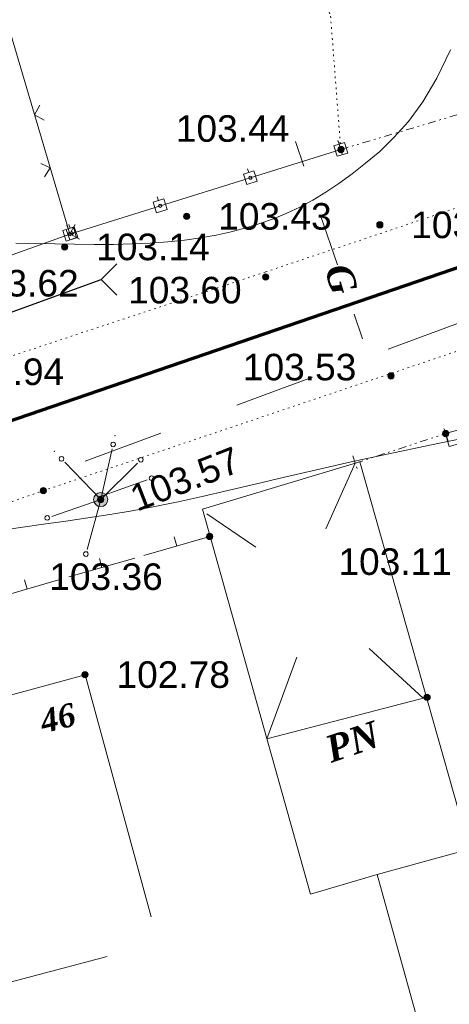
# Model space of a CAD drawing. Header units: millimetres. Extents: x 9396 to 25236, y 15106 to 31102.
# Tile 287 of 296: x 12169 to 12196, y 16886 to 16949. Entities that reach past the tile are written whole.
import ezdxf
from ezdxf.enums import TextEntityAlignment as Align

# ---------------------------------------------------------------- set-up
doc = ezdxf.new("R2010")
doc.units = ezdxf.units.MM
for name, pattern in [('DIVIDE', [1.25, 0.5, -0.25, 0, -0.25, 0, -0.25]), ('DOT', [0.25, 0, -0.25]), ('HIDDEN', [0.375, 0.25, -0.125])]:
    doc.linetypes.add(name, pattern=pattern)
for name, color, linetype, lineweight, true_color in [('1001010', 7, 'Continuous', 9, 0x000000), ('10010110', 7, 'Continuous', 20, 0xa25100), ('1060000', 7, 'Continuous', 9, 0x000000), ('1070000', 7, 'DOT', 9, 0x000000), ('2030012', 7, 'Continuous', 9, 0x000000), ('21100200', 7, 'HIDDEN', 0, 0x800080), ('3000105', 7, 'DIVIDE', 9, 0x000000), ('3000130', 7, 'Continuous', 9, 0x000000), ('3000220', 7, 'Continuous', 9, 0x000000), ('3000260', 7, 'Continuous', 9, 0x000000), ('5010220', 7, 'Continuous', 30, 0x000000), ('8010120', 7, 'Continuous', 20, 0x0080ff), ('9010110', 7, 'Continuous', 9, 0x000000)]:
    doc.layers.add(name, color=color, linetype=linetype, lineweight=lineweight, true_color=true_color)
doc.layers.add('Канализация', color=1, linetype='Continuous', lineweight=70)
doc.styles.add('10', font='timesbi.ttf', dxfattribs={"height": 0.001481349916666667})
doc.styles.add('3', font='timesbi.ttf', dxfattribs={"height": 0.001692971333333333})
doc.styles.add('9', font='timesbi.ttf', dxfattribs={"height": 0.001692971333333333})
doc.styles.add('F2', font='arial.ttf', dxfattribs={"height": 0.001692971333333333})

# ---------------------------------------------------------------- blocks, each defined once
blk = doc.blocks.new('SYMBOL21100200')
at = {"true_color": 0x800080}
h = blk.add_hatch(color=216, dxfattribs=at)
edge = h.paths.add_edge_path()
edge.add_arc((0, 0), 0.1, 0, 360)
at = {"color": 216, "linetype": 'Continuous', "lineweight": 0, "true_color": 0x800080}
blk.add_circle((0, 0), 0.1, dxfattribs=at)
blk = doc.blocks.new('SYMBOL2030012')
at = {"true_color": 0xffffff}
h = blk.add_hatch(color=7, dxfattribs=at)
edge = h.paths.add_edge_path()
edge.add_arc((0, 0), 0.225, 0, 360)
at = {"true_color": 0x000000}
h = blk.add_hatch(color=18, dxfattribs=at)
edge = h.paths.add_edge_path()
edge.add_arc((0, 0), 0.05, 0, 360)
at = {"color": 18, "linetype": 'Continuous', "lineweight": 0, "true_color": 0x000000}
for radius in [0.225, 0.05]:
    blk.add_circle((0, 0), radius, dxfattribs=at)
blk = doc.blocks.new('SYMBOL5010220')
at = {"color": 18, "linetype": 'Continuous', "lineweight": 9, "true_color": 0x000000, "flags": 128}
blk.add_lwpolyline([(0.5, 0.5), (0, 0), (0.5, -0.5)], dxfattribs=at)

msp = doc.modelspace()

# ---------------------------------------------------------------- linework, layer by layer
at = {"layer": '1001010', "color": 253}
for p, q in [((12190.31273550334, 16920.44529369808), (12180.27197698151, 16917.42105991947)), ((12190.01661898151, 16920.34825991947), (12188.12926376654, 16916.16193406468)), ((12190.31273550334, 16920.44529369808), (12197.29531106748, 16895.74911141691, 1.36826316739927)), ((12180.55007098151, 16917.11081991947), (12183.68527474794, 16915.00263258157)), ((12194.34044926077, 16905.36861245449, 8.84515949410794), (12190.90508040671, 16908.53970054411, 4.216072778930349)), ((12184.38390202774, 16902.77755206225, 0.7913642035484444), (12186.28213253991, 16907.98934960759, 1.729977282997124)), ((12172.80638498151, 16906.87065991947), (12157.27558898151, 16902.64225991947)), ((12172.80659298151, 16906.87065991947), (12177.00988698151, 16891.43265991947)), ((12194.59048098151, 16905.43367991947, 9.04740875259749), (12184.38390202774, 16902.77755206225, 0.7913642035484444))]:
    msp.add_line(p, q, dxfattribs=at)
for points in [[(12180.27211698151, 16917.42105991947, 0), (12187.15979427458, 16892.89162673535, 1.325619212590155), (12191.41395130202, 16894.13520588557, 0)], [(12157.27572698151, 16902.64225991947, 0), (12161.90716898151, 16885.65705991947, 0), (12174.21640098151, 16888.90767991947, 0)], [(12203.62307289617, 16897.48551425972, 0.4460966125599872), (12191.41395130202, 16894.13520588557, 2.225374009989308), (12195.15952376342, 16880.58504668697, 1.416891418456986)]]:
    msp.add_polyline3d(points, dxfattribs=at)
at = {"layer": '10010110'}
for points in [[(12168.39517983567, 16934.36292398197, 0), (12169.62764385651, 16934.34620347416, 0), (12170.87725906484, 16934.32429741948, 0), (12172.13166080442, 16934.30398792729, 0), (12173.37848441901, 16934.29205710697, 0), (12174.60536525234, 16934.29528706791, 0), (12175.79993864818, 16934.32045991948, 0), (12176.95223314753, 16934.37336045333, 0), (12178.06185008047, 16934.45578419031, 0), (12179.13078397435, 16934.56852933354, 0), (12180.16102935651, 16934.71239408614, 0), (12181.1545807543, 16934.88817665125, 0), (12182.11343269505, 16935.09667523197, 0), (12183.03957970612, 16935.33868803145, 0), (12183.93501631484, 16935.61501325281, 0), (12184.80260131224, 16935.92704769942, 0), (12185.64865054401, 16936.27858257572, 0), (12186.48034411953, 16936.6740076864, 0), (12187.30486214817, 16937.11771283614, 0), (12188.12938473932, 16937.61408782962, 0), (12188.96109200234, 16938.16752247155, 0), (12189.80716404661, 16938.78240656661, 0), (12190.67478098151, 16939.46312991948, 0), (12191.56813190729, 16940.2210647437, 0), (12192.47944188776, 16941.09551288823, 0), (12193.3979449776, 16942.13275861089, 0), (12194.31287523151, 16943.37908616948, 0), (12195.21346670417, 16944.88077982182, 0), (12196.08895345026, 16946.68412382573, 0)], [(12167.19086540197, 16916.02882334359, 0), (12168.68755508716, 16916.24937343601, 0), (12170.14135233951, 16916.45608861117, 0), (12171.56581979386, 16916.65761622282, 0), (12172.97452008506, 16916.86260362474, 0), (12174.38101584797, 16917.0796981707, 0), (12175.79886971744, 16917.31754721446, 0), (12177.24164432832, 16917.58479810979, 0), (12178.72455062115, 16917.88840931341, 0), (12180.26939275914, 16918.22858369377, 0), (12181.89962321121, 16918.60383522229, 0), (12183.63869444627, 16919.01267787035, 0), (12185.51005893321, 16919.45362560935, 0), (12187.53716914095, 16919.92519241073, 0), (12189.7434775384, 16920.42589224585, 0), (12192.15243659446, 16920.95423908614, 0), (12194.77282542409, 16921.50729869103, 0), (12197.55472972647, 16922.0763439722, 0)]]:
    msp.add_polyline3d(points, dxfattribs=at)
at = {"layer": '1060000', "color": 253}
msp.add_polyline3d([(12213.35939861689, 16927.14156219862, 82.45995630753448), (12195.77158698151, 16922.23505991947, 0), (12196.00053828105, 16921.41436279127, 0), (12213.58834991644, 16926.32086507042, 82.45995630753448), (12213.35939861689, 16927.14156219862, 82.45995630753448)], close=True, dxfattribs=at)
at = {"layer": '1070000', "color": 253}
for p, q in [((12170.13438298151, 16918.59545991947), (12239.35304498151, 16941.93861991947)), ((12120.38517698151, 16911.38025991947), (12184.30086916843, 16932.53500137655))]:
    msp.add_line(p, q, dxfattribs=at)
for points in [[(12180.75799098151, 16970.15705991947, 0), (12188.43999098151, 16948.83145991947, 0), (12189.09038498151, 16940.34305991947, 0)], [(12184.30086916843, 16932.53500137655, 0), (12215.45073217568, 16942.99166917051, 0), (12226.75695698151, 16948.39761991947, 0), (12274.56054098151, 16965.13177991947, 0)], [(12063.14940098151, 16888.26787991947, 0), (12105.82046098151, 16899.44839991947, 0), (12151.6100235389, 16912.17201672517, 0), (12170.13438298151, 16918.59545991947, 0)]]:
    msp.add_polyline3d(points, dxfattribs=at)
at = {"layer": '3000105', "color": 253}
for p, q in [((12189.09038498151, 16940.34305991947), (12196.49238298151, 16942.54865991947)), ((12188.94760212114, 16940.82223948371), (12189.26172441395, 16939.76804444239)), ((12195.92736065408, 16921.75994460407), (12195.58465857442, 16922.80519829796)), ((12190.01677898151, 16920.34825991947), (12195.77158698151, 16922.23505991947)), ((12189.86100530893, 16920.82337523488), (12190.20370738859, 16919.77812154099))]:
    msp.add_line(p, q, dxfattribs=at)
at = {"layer": '3000130', "color": 253}
for p, q in [((12188.91088953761, 16940.91672905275), (12188.98088953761, 16940.67672905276)), ((12171.82118098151, 16934.94665991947), (12189.09038498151, 16940.34305991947)), ((12183.15088953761, 16939.11672905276), (12183.23088953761, 16938.87672905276)), ((12177.40088953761, 16937.31672905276), (12177.47088953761, 16937.07672905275)), ((12171.64088953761, 16935.51672905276), (12171.72088953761, 16935.27672905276)), ((12171.76088953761, 16935.55672905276), (12171.84088953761, 16935.32672905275)), ((12163.15839098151, 16931.82585991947), (12171.82118098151, 16934.94665991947))]:
    msp.add_line(p, q, dxfattribs=at)
for points in [[(12188.86088953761, 16939.90672905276, 0), (12189.53088953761, 16940.11672905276, 0), (12189.32088953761, 16940.77672905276, 0), (12188.65088953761, 16940.57672905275, 0), (12188.86088953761, 16939.90672905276, 0)], [(12189.09088953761, 16940.24672905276, 0), (12189.14088953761, 16940.25672905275, 0), (12189.17088953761, 16940.29672905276, 0), (12189.19088953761, 16940.34672905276, 0), (12189.17088953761, 16940.39672905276, 0), (12189.14088953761, 16940.42672905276, 0), (12189.09088953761, 16940.44672905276, 0), (12189.04088953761, 16940.42672905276, 0), (12189.00088953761, 16940.39672905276, 0), (12188.99088953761, 16940.34672905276, 0), (12189.00088953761, 16940.29672905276, 0), (12189.04088953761, 16940.25672905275, 0), (12189.09088953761, 16940.24672905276, 0)], [(12183.10088953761, 16938.10672905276, 0), (12183.77088953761, 16938.31672905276, 0), (12183.56088953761, 16938.98672905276, 0), (12182.89088953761, 16938.77672905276, 0), (12183.10088953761, 16938.10672905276, 0)], [(12183.33088953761, 16938.44672905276, 0), (12183.38088953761, 16938.45672905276, 0), (12183.42088953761, 16938.49672905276, 0), (12183.43088953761, 16938.54672905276, 0), (12183.42088953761, 16938.59672905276, 0), (12183.38088953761, 16938.62672905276, 0), (12183.33088953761, 16938.64672905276, 0), (12183.28088953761, 16938.62672905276, 0), (12183.25088953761, 16938.59672905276, 0), (12183.23088953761, 16938.54672905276, 0), (12183.25088953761, 16938.49672905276, 0), (12183.28088953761, 16938.45672905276, 0), (12183.33088953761, 16938.44672905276, 0)], [(12177.34088953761, 16936.30672905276, 0), (12178.02088953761, 16936.51672905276, 0), (12177.81088953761, 16937.18672905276, 0), (12177.14088953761, 16936.97672905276, 0), (12177.34088953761, 16936.30672905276, 0)], [(12177.58088953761, 16936.64672905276, 0), (12177.63088953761, 16936.65672905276, 0), (12177.66088953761, 16936.69672905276, 0), (12177.68088953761, 16936.74672905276, 0), (12177.66088953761, 16936.79672905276, 0), (12177.63088953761, 16936.83672905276, 0), (12177.58088953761, 16936.84672905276, 0), (12177.53088953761, 16936.83672905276, 0), (12177.49088953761, 16936.79672905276, 0), (12177.48088953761, 16936.74672905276, 0), (12177.49088953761, 16936.69672905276, 0), (12177.53088953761, 16936.65672905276, 0), (12177.58088953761, 16936.64672905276, 0)], [(12171.59088953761, 16934.50672905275, 0), (12172.26088953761, 16934.71672905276, 0), (12172.05088953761, 16935.38672905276, 0), (12171.38088953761, 16935.17672905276, 0), (12171.59088953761, 16934.50672905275, 0)], [(12171.82088953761, 16934.57672905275, 0), (12172.33088953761, 16934.75672905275, 0), (12172.10088953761, 16935.41672905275, 0), (12171.59088953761, 16935.23672905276, 0), (12171.82088953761, 16934.57672905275, 0)], [(12171.82088953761, 16934.84672905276, 0), (12171.87088953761, 16934.85672905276, 0), (12171.91088953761, 16934.89672905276, 0), (12171.92088953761, 16934.94672905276, 0), (12171.91088953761, 16934.99672905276, 0), (12171.87088953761, 16935.03672905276, 0), (12171.82088953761, 16935.04672905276, 0), (12171.77088953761, 16935.03672905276, 0), (12171.73088953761, 16934.99672905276, 0), (12171.72088953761, 16934.94672905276, 0), (12171.73088953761, 16934.89672905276, 0), (12171.77088953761, 16934.85672905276, 0), (12171.82088953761, 16934.84672905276, 0)], [(12171.96088953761, 16934.90672905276, 0), (12172.00088953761, 16934.91672905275, 0), (12172.04088953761, 16934.95672905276, 0), (12172.05088953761, 16934.99672905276, 0), (12172.04088953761, 16935.03672905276, 0), (12172.00088953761, 16935.07672905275, 0), (12171.96088953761, 16935.08672905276, 0), (12171.91088953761, 16935.07672905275, 0), (12171.88088953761, 16935.03672905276, 0), (12171.87088953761, 16934.99672905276, 0), (12171.88088953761, 16934.95672905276, 0), (12171.91088953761, 16934.91672905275, 0), (12171.96088953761, 16934.90672905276, 0)]]:
    msp.add_polyline3d(points, close=True, dxfattribs=at)
at = {"layer": '3000220', "color": 253}
for p, q in [((12176.54088953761, 16914.46672905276), (12180.74088953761, 16915.66672905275)), ((12178.64088953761, 16915.06672905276), (12178.48088953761, 16915.64672905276)), ((12171.77088953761, 16913.09672905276), (12175.97088953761, 16914.29672905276)), ((12173.87088953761, 16913.69672905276), (12173.71088953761, 16914.27672905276)), ((12167.00088953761, 16911.72672905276), (12171.20088953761, 16912.92672905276)), ((12169.10088953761, 16912.32672905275), (12168.93088953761, 16912.90672905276))]:
    msp.add_line(p, q, dxfattribs=at)
at = {"layer": '3000260', "color": 253}
msp.add_line((12171.82118098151, 16934.94665991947), (12159.39043898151, 16977.09949991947), dxfattribs=at)
for points in [[(12170.20088953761, 16942.20672905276, 0), (12169.58088953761, 16942.54672905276, 0), (12169.92088953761, 16943.15672905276, 0)], [(12170.22088953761, 16938.60672905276, 0), (12170.57088953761, 16939.17672905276, 0), (12169.97088953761, 16939.45672905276, 0)], [(12172.44088953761, 16934.61672905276, 0), (12171.82088953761, 16934.95672905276, 0), (12172.16088953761, 16935.56672905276, 0)]]:
    msp.add_polyline3d(points, dxfattribs=at)
at = {"layer": '5010220', "color": 253}
msp.add_line((12161.85176348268, 16927.70664466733, 116.6087578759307), (12173.8312121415, 16932.05402522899), dxfattribs=at)
at = {"layer": '8010120'}
for p, q in [((12186.73088953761, 16939.27672905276, 60.4045908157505), (12186.20088953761, 16940.84672905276, 60.4045908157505)), ((12187.80088953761, 16936.12672905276, 60.4045908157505), (12188.87088953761, 16932.98672905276, 60.4045908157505)), ((12190.48088953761, 16928.26672905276, 60.4045908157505), (12189.94088953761, 16929.83672905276, 60.4045908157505)), ((12192.11088953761, 16927.61672905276), (12196.93088953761, 16929.40672905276)), ((12187.28088953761, 16925.83672905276), (12184.87088953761, 16924.93672905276)), ((12184.87088953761, 16924.93672905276), (12182.46088953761, 16924.04672905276)), ((12172.81088953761, 16920.47672905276), (12177.63088953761, 16922.26672905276))]:
    msp.add_line(p, q, dxfattribs=at)
at = {"layer": '9010110', "color": 253}
for p, q in [((12173.79437298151, 16918.03345991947), (12174.51685363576, 16921.25340117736)), ((12173.79437298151, 16918.03345991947), (12171.50457777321, 16920.4097675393)), ((12173.79437298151, 16918.03345991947), (12176.14186259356, 16920.35279010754)), ((12173.64574908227, 16918.18769908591), (12176.75527829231, 16919.29260998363)), ((12173.79437298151, 16918.03345991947), (12170.67515252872, 16916.95621168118)), ((12173.79437298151, 16918.03345991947), (12172.92701288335, 16914.84948654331))]:
    msp.add_line(p, q, dxfattribs=at)
for points in [[(12174.73253369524, 16921.54612310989, 0), (12174.7124375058, 16921.62112310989, 0), (12174.65753369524, 16921.67602692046, 0), (12174.58253369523, 16921.69612310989, 0), (12174.50753369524, 16921.67602692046, 0), (12174.45262988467, 16921.62112310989, 0), (12174.43253369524, 16921.54612310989, 0), (12174.45262988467, 16921.47112310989, 0), (12174.50753369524, 16921.41621929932, 0), (12174.58253369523, 16921.39612310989, 0), (12174.65753369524, 16921.41621929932, 0), (12174.7124375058, 16921.47112310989, 0), (12174.73253369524, 16921.54612310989, 0)], [(12171.44641457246, 16920.62579550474, 0), (12171.42631838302, 16920.70079550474, 0), (12171.37141457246, 16920.75569931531, 0), (12171.29641457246, 16920.77579550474, 0), (12171.22141457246, 16920.75569931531, 0), (12171.16651076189, 16920.70079550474, 0), (12171.14641457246, 16920.62579550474, 0), (12171.16651076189, 16920.55079550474, 0), (12171.22141457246, 16920.49589169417, 0), (12171.29641457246, 16920.47579550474, 0), (12171.37141457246, 16920.49589169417, 0), (12171.42631838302, 16920.55079550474, 0), (12171.44641457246, 16920.62579550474, 0)], [(12176.50527074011, 16920.56363830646, 0), (12176.48517455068, 16920.63863830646, 0), (12176.43027074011, 16920.69354211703, 0), (12176.35527074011, 16920.71363830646, 0), (12176.28027074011, 16920.69354211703, 0), (12176.22536692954, 16920.63863830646, 0), (12176.20527074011, 16920.56363830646, 0), (12176.22536692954, 16920.48863830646, 0), (12176.28027074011, 16920.43373449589, 0), (12176.35527074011, 16920.41363830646, 0), (12176.43027074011, 16920.43373449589, 0), (12176.48517455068, 16920.48863830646, 0), (12176.50527074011, 16920.56363830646, 0)], [(12177.18796276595, 16919.39305642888, 0), (12177.16786657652, 16919.46805642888, 0), (12177.11296276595, 16919.52296023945, 0), (12177.03796276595, 16919.54305642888, 0), (12176.96296276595, 16919.52296023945, 0), (12176.90805895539, 16919.46805642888, 0), (12176.88796276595, 16919.39305642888, 0), (12176.90805895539, 16919.31805642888, 0), (12176.96296276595, 16919.26315261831, 0), (12177.03796276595, 16919.24305642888, 0), (12177.11296276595, 16919.26315261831, 0), (12177.16786657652, 16919.31805642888, 0), (12177.18796276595, 16919.39305642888, 0)], [(12170.54158703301, 16916.85828002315, 0), (12170.52149084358, 16916.93328002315, 0), (12170.46658703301, 16916.98818383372, 0), (12170.39158703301, 16917.00828002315, 0), (12170.31658703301, 16916.98818383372, 0), (12170.26168322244, 16916.93328002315, 0), (12170.24158703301, 16916.85828002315, 0), (12170.26168322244, 16916.78328002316, 0), (12170.31658703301, 16916.72837621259, 0), (12170.39158703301, 16916.70828002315, 0), (12170.46658703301, 16916.72837621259, 0), (12170.52149084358, 16916.78328002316, 0), (12170.54158703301, 16916.85828002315, 0)], [(12172.99816196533, 16914.5600344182, 0), (12172.9780657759, 16914.6350344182, 0), (12172.92316196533, 16914.68993822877, 0), (12172.84816196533, 16914.7100344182, 0), (12172.77316196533, 16914.68993822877, 0), (12172.71825815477, 16914.6350344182, 0), (12172.69816196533, 16914.5600344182, 0), (12172.71825815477, 16914.4850344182, 0), (12172.77316196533, 16914.43013060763, 0), (12172.84816196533, 16914.4100344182, 0), (12172.92316196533, 16914.43013060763, 0), (12172.9780657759, 16914.4850344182, 0), (12172.99816196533, 16914.5600344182, 0)]]:
    msp.add_polyline3d(points, close=True, dxfattribs=at)
at = {"layer": '9010110'}
for p in [(12174.70746677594, 16922.10292304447), (12170.84418552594, 16921.09511054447), (12172.27191990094, 16912.44471991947)]:
    msp.add_point(p, dxfattribs=at)
at = {"layer": 'Канализация'}
msp.add_lwpolyline([(12361.86831933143, 16992.04082270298), (12286.15462975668, 16965.19558209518), (12228.05828796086, 16943.6002382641), (12120.51917015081, 16906.75293252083), (12004.62074752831, 16878.17418843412), (11922.4660271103, 16858.66128762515), (11809.94731682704, 16826.77978552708), (11701.85514305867, 16794.34123414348), (11600.29199842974, 16760.17238581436), (11503.35236427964, 16726.57653354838), (11465.81264668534, 16714.04829270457), (11407.72772689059, 16691.236155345), (11350.04639928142, 16671.28516191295)], dxfattribs=at)

# ---------------------------------------------------------------- block references
at = {"layer": '2030012', "color": 253, "xscale": 2, "yscale": 2, "zscale": 2}
msp.add_blockref('SYMBOL2030012', (12173.79437298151, 16918.03345991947), dxfattribs=at)
at = {"layer": '21100200', "xscale": 2, "yscale": 2, "zscale": 2}
for p in [(12189.09798098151, 16940.33745991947, 206.88), (12179.27798098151, 16936.07745991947, 206.86), (12191.57798098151, 16935.53745991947, 207.56), (12171.50174098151, 16934.13131991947, 206.28768), (12184.30110098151, 16932.21779991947, 207.20086), (12192.28882098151, 16925.91295991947, 207.06434), (12195.77798098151, 16922.23745991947, 207.06), (12170.13798098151, 16918.59745991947, 207.24), (12173.79798098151, 16918.03745991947, 207.14), (12180.73798098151, 16915.67745991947, 206.72), (12172.79798098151, 16906.87745991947, 205.56), (12194.59048098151, 16905.43367991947, 205.92254)]:
    msp.add_blockref('SYMBOL21100200', p, dxfattribs=at)
at = {"layer": '5010220', "color": 253, "xscale": 2, "yscale": 2, "zscale": 2}
msp.add_blockref('SYMBOL5010220', (12173.8312121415, 16932.05402522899), dxfattribs=at)

# ---------------------------------------------------------------- texts
at = {"layer": '1001010', "color": 1, "true_color": 0xff0000, "style": '10'}
msp.add_text('46', height=1.481349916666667, rotation=13.7999999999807, dxfattribs=at).set_placement((12169.96823998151, 16903.85165991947), align=Align.MIDDLE_LEFT)
at = {"layer": '1001010', "color": 253, "style": '9'}
msp.add_text('PN', height=1.692971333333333, rotation=18.99999999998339, dxfattribs=at).set_placement((12188.20719150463, 16902.04561599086, 3.919386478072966), align=Align.MIDDLE_LEFT)
at = {"layer": '21100200', "color": 253, "style": 'F2'}
for s, p in [('103.44', (12178.57798098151, 16941.67745991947, 206.88)), ('103.43', (12181.27798098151, 16936.07745991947, 206.86)), ('103.78', (12193.57798098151, 16935.53745991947, 207.56)), ('103.14', (12173.50174098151, 16934.13131991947, 206.28768)), ('103.62', (12165.15798098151, 16931.81745991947, 207.24)), ('103.60', (12175.54110098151, 16931.37779991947, 117.06086)), ('103.94', (12164.23798098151, 16926.17745991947, 207.88)), ('103.53', (12182.84882098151, 16926.47295991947, 106.90434)), ('103.11', (12188.93770098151, 16914.07429991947, 4.41858)), ('103.36', (12170.51798098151, 16913.11745991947, 206.72)), ('102.78', (12174.79798098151, 16906.87745991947, 205.56))]:
    msp.add_text(s, height=1.692971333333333, dxfattribs=at).set_placement(p, align=Align.MIDDLE_LEFT)
msp.add_text('103.57', height=1.692971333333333, rotation=21.30000000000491, dxfattribs=at).set_placement((12175.79798098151, 16918.03745991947, 207.14), align=Align.MIDDLE_LEFT)
at = {"layer": '8010120', "color": 253, "style": '3'}
msp.add_text('G', height=1.692971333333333, rotation=286.7000000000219, dxfattribs=at).set_placement((12188.86088953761, 16932.97672905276, 63.62459081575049), align=Align.MIDDLE_LEFT)

doc.saveas('drawing.dxf')
